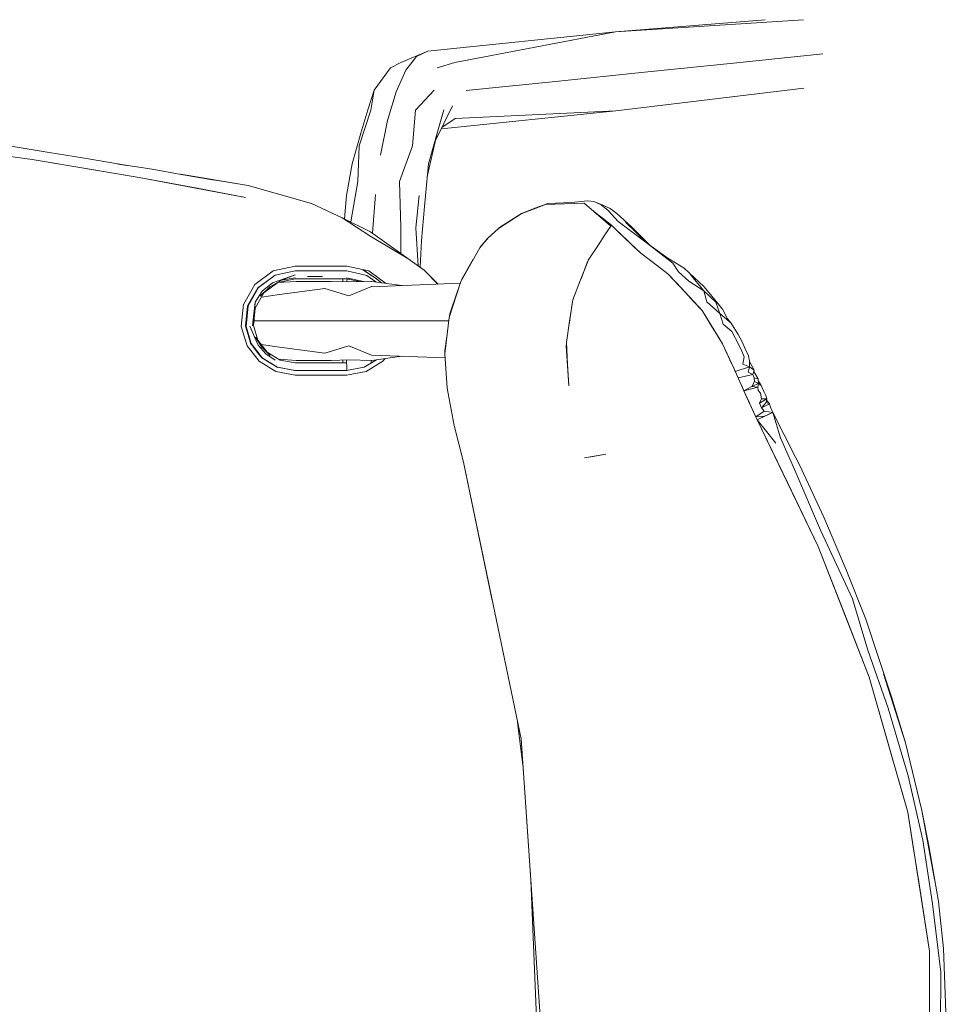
# Model space of a CAD drawing. Header units: millimetres. Extents: x 321 to 585, y -277 to 9.
# Tile 1052 of 1056: x 360.665 to 361.151, y -4.092 to -3.576. Entities that reach past the tile are written whole.
import ezdxf

# ---------------------------------------------------------------- set-up
doc = ezdxf.new("R2010")
doc.units = ezdxf.units.MM
doc.header["$MEASUREMENT"] = 0
doc.layers.add('IFC-Elemento de mobília-Contorno', color=152, linetype='Continuous', lineweight=5)

msp = doc.modelspace()

# ---------------------------------------------------------------- linework, layer by layer
at = {"layer": 'IFC-Elemento de mobília-Contorno', "color": 7, "lineweight": 5}
for p, q in [((360.97721, -3.58214), (361.07571, -3.57581)), ((360.97721, -3.58214), (361.05569, -3.57581)), ((360.97721, -3.58214), (361.07571, -3.57581)), ((360.97721, -3.58214), (361.05569, -3.57581)), ((360.87881, -3.59227), (360.97721, -3.58214)), ((360.87881, -3.59227), (360.97721, -3.58214)), ((360.89301, -3.59832), (360.97721, -3.58214)), ((360.89301, -3.59832), (360.97721, -3.58214)), ((360.86468, -3.59832), (360.87881, -3.59227)), ((360.86468, -3.59832), (360.87881, -3.59227)), ((360.86737, -3.60234), (360.87297, -3.59511)), ((360.86737, -3.60234), (360.87297, -3.59511)), ((360.87297, -3.59511), (360.87881, -3.59227)), ((360.87297, -3.59511), (360.87881, -3.59227)), ((361.03913, -3.59855), (361.08584, -3.59374)), ((361.03913, -3.59855), (361.08584, -3.59374)), ((360.85078, -3.61269), (360.85932, -3.60099)), ((360.85078, -3.61269), (360.85932, -3.60099)), ((360.85932, -3.60099), (360.86468, -3.59832)), ((360.85932, -3.60099), (360.86468, -3.59832)), ((360.88369, -3.60099), (360.89301, -3.59832)), ((360.88369, -3.60099), (360.89301, -3.59832)), ((360.99241, -3.60335), (361.03913, -3.59855)), ((360.99241, -3.60335), (361.03913, -3.59855)), ((360.86223, -3.61366), (360.86737, -3.60234)), ((360.86223, -3.61366), (360.86737, -3.60234)), ((360.94569, -3.60816), (360.99241, -3.60335)), ((360.94569, -3.60816), (360.99241, -3.60335)), ((360.89897, -3.61296), (360.94569, -3.60816)), ((360.89897, -3.61296), (360.94569, -3.60816)), ((360.84734, -3.62308), (360.85078, -3.61269)), ((360.84734, -3.62308), (360.85078, -3.61269)), ((360.84899, -3.62321), (360.85078, -3.61269)), ((360.84899, -3.62321), (360.85078, -3.61269)), ((360.85774, -3.62869), (360.86223, -3.61366)), ((360.85774, -3.62869), (360.86223, -3.61366)), ((360.87239, -3.62321), (360.88221, -3.61269)), ((360.87239, -3.62321), (360.88221, -3.61269)), ((360.97748, -3.62353), (361.07595, -3.61166)), ((360.97748, -3.62353), (361.07595, -3.61166)), ((360.88273, -3.63953), (360.89183, -3.62087)), ((360.88273, -3.63954), (360.89183, -3.62087)), ((360.84278, -3.64192), (360.84899, -3.62321)), ((360.84278, -3.64192), (360.84899, -3.62321)), ((360.84363, -3.63529), (360.84734, -3.62308)), ((360.84363, -3.63529), (360.84734, -3.62308)), ((360.8708, -3.64192), (360.87239, -3.62321)), ((360.8708, -3.64192), (360.87239, -3.62321)), ((360.88369, -3.63529), (360.88715, -3.62308)), ((360.88369, -3.63529), (360.88715, -3.62308)), ((360.88594, -3.63295), (360.97748, -3.62353)), ((360.88594, -3.63295), (360.97748, -3.62353)), ((360.8932, -3.62759), (360.97748, -3.62353)), ((360.8932, -3.62759), (360.97748, -3.62353)), ((360.85405, -3.64685), (360.85774, -3.62869)), ((360.85405, -3.64685), (360.85774, -3.62869)), ((360.88621, -3.63239), (360.8932, -3.62759)), ((360.88621, -3.63239), (360.8932, -3.62759)), ((360.8392, -3.65139), (360.84363, -3.63529)), ((360.8392, -3.65139), (360.84363, -3.63529)), ((360.87856, -3.65799), (360.88369, -3.63529)), ((360.87856, -3.65799), (360.88369, -3.63529)), ((360.87914, -3.65139), (360.88369, -3.63529)), ((360.87914, -3.65139), (360.88369, -3.63529)), ((360.65827, -3.64178), (360.67406, -3.64439)), ((360.65827, -3.64178), (360.67406, -3.64439)), ((360.84207, -3.66052), (360.84278, -3.64192)), ((360.84207, -3.66052), (360.84278, -3.64192)), ((360.86404, -3.66052), (360.8708, -3.64192)), ((360.86404, -3.66052), (360.8708, -3.64192)), ((360.64338, -3.64512), (360.67148, -3.64915)), ((360.64338, -3.64512), (360.67148, -3.64915)), ((360.67406, -3.64439), (360.68042, -3.64538)), ((360.67406, -3.64439), (360.68042, -3.64538)), ((360.68042, -3.64538), (360.69774, -3.64815)), ((360.68042, -3.64538), (360.69774, -3.64815)), ((360.67148, -3.64915), (360.69949, -3.6538)), ((360.67148, -3.64915), (360.7275, -3.65844)), ((360.67148, -3.64915), (360.69949, -3.6538)), ((360.67148, -3.64915), (360.7275, -3.65844)), ((360.69774, -3.64815), (360.71924, -3.6519)), ((360.69774, -3.64815), (360.71924, -3.6519)), ((360.71635, -3.65139), (360.72125, -3.6522)), ((360.71635, -3.65139), (360.72125, -3.65221)), ((360.71657, -3.65143), (360.72103, -3.65217)), ((360.71657, -3.65144), (360.72103, -3.65217)), ((360.71924, -3.6519), (360.73426, -3.65419)), ((360.71924, -3.6519), (360.73426, -3.65419)), ((360.83617, -3.66795), (360.8392, -3.65139)), ((360.83617, -3.66795), (360.8392, -3.65139)), ((360.87716, -3.67364), (360.87914, -3.65139)), ((360.87716, -3.67364), (360.87914, -3.65139)), ((360.69949, -3.6538), (360.7275, -3.65844)), ((360.69949, -3.6538), (360.7275, -3.65844)), ((360.73426, -3.65419), (360.74957, -3.6569)), ((360.73426, -3.65419), (360.74957, -3.6569)), ((360.74916, -3.65683), (360.78461, -3.6627)), ((360.74916, -3.65683), (360.78461, -3.6627)), ((360.74924, -3.65684), (360.75901, -3.65846)), ((360.74924, -3.65684), (360.75901, -3.65846)), ((360.74957, -3.6569), (360.767, -3.65991)), ((360.74957, -3.6569), (360.767, -3.65991)), ((360.7275, -3.65844), (360.78331, -3.66892)), ((360.7275, -3.65844), (360.74268, -3.66129)), ((360.7275, -3.65844), (360.78331, -3.66892)), ((360.7275, -3.65844), (360.74268, -3.66129)), ((360.74268, -3.66129), (360.75786, -3.66414)), ((360.74268, -3.66129), (360.75786, -3.66414)), ((360.75901, -3.65846), (360.78461, -3.6627)), ((360.75901, -3.65846), (360.78461, -3.6627)), ((360.78461, -3.6627), (360.81779, -3.67206)), ((360.78461, -3.6627), (360.81779, -3.67206)), ((360.78461, -3.6627), (360.81783, -3.67208)), ((360.83841, -3.68181), (360.84207, -3.66052)), ((360.83841, -3.68181), (360.84207, -3.66052)), ((360.86404, -3.66052), (360.86468, -3.68462)), ((360.86404, -3.66052), (360.86468, -3.68462)), ((360.75786, -3.66414), (360.78331, -3.66892)), ((360.75786, -3.66414), (360.78331, -3.66892)), ((360.83517, -3.6802), (360.83617, -3.66795)), ((360.83517, -3.6802), (360.83617, -3.66795)), ((360.8498, -3.68765), (360.85132, -3.66746)), ((360.8498, -3.68765), (360.85132, -3.66746)), ((360.87253, -3.68489), (360.87428, -3.66795)), ((360.87253, -3.68489), (360.87428, -3.66795)), ((360.81779, -3.67206), (360.83396, -3.6796)), ((360.81779, -3.67206), (360.83396, -3.6796)), ((360.92784, -3.67756), (360.94058, -3.67263)), ((360.92784, -3.67756), (360.94058, -3.67263)), ((360.93417, -3.67501), (360.94053, -3.67261)), ((360.93417, -3.67501), (360.94043, -3.67261)), ((360.93417, -3.67501), (360.94053, -3.67261)), ((360.93417, -3.67501), (360.94043, -3.67261)), ((360.93501, -3.6745), (360.94043, -3.67261)), ((360.93501, -3.6745), (360.9404, -3.67262)), ((360.94035, -3.67264), (360.96085, -3.67194)), ((360.94035, -3.67264), (360.96085, -3.67194)), ((360.94043, -3.67261), (360.94161, -3.6722)), ((360.94043, -3.67261), (360.94161, -3.6722)), ((360.94043, -3.67261), (360.94545, -3.67244)), ((360.94043, -3.67261), (360.94053, -3.67261)), ((360.94053, -3.67261), (360.94545, -3.67244)), ((360.94161, -3.6722), (360.9542, -3.67166)), ((360.94161, -3.6722), (360.9542, -3.67166)), ((360.94545, -3.67244), (360.95047, -3.67228)), ((360.94545, -3.67244), (360.95047, -3.67228)), ((360.95047, -3.67228), (360.95549, -3.67211)), ((360.95047, -3.67228), (360.95549, -3.67211)), ((360.95169, -3.67225), (360.95175, -3.67224)), ((360.95169, -3.67225), (360.95175, -3.67224)), ((360.9542, -3.67166), (360.96253, -3.67079)), ((360.9542, -3.67166), (360.96253, -3.67079)), ((360.95549, -3.67211), (360.96051, -3.67195)), ((360.95549, -3.67211), (360.96051, -3.67195)), ((360.96085, -3.67194), (360.97478, -3.68398)), ((360.96085, -3.67194), (360.97478, -3.68398)), ((360.96253, -3.67079), (360.96589, -3.67113)), ((360.96253, -3.67079), (360.96589, -3.67113)), ((360.96589, -3.67113), (360.96974, -3.67281)), ((360.96589, -3.67113), (360.97062, -3.67295)), ((360.96589, -3.67113), (360.96974, -3.67281)), ((360.96589, -3.67113), (360.97062, -3.67295)), ((360.96974, -3.67281), (360.97346, -3.67571)), ((360.96974, -3.67281), (360.97346, -3.67571)), ((360.97062, -3.67295), (360.97434, -3.67483)), ((360.97062, -3.67295), (360.97434, -3.67483)), ((360.8756, -3.69145), (360.87716, -3.67364)), ((360.8756, -3.69145), (360.87716, -3.67364)), ((360.91583, -3.68521), (360.92784, -3.67756)), ((360.9161, -3.68503), (360.92784, -3.67756)), ((360.92218, -3.68103), (360.92791, -3.67742)), ((360.92218, -3.68103), (360.92791, -3.67742)), ((360.92791, -3.67742), (360.93501, -3.6745)), ((360.92791, -3.67742), (360.93501, -3.6745)), ((360.92791, -3.67742), (360.93417, -3.67501)), ((360.92791, -3.67742), (360.93417, -3.67501)), ((360.93134, -3.6762), (360.93266, -3.6756)), ((360.93134, -3.6762), (360.93266, -3.6756)), ((360.96472, -3.67529), (360.96729, -3.67732)), ((360.96472, -3.67529), (360.96729, -3.67732)), ((360.96729, -3.67732), (360.97119, -3.68041)), ((360.96729, -3.67732), (360.97119, -3.68041)), ((360.97346, -3.67571), (360.9786, -3.6816)), ((360.97346, -3.67571), (360.9786, -3.6816)), ((360.97434, -3.67483), (360.97794, -3.67729)), ((360.97434, -3.67483), (360.97794, -3.67729)), ((360.97794, -3.67729), (360.98545, -3.68425)), ((360.97794, -3.67729), (360.98545, -3.68425)), ((360.83396, -3.6796), (360.84893, -3.68943)), ((360.83396, -3.6796), (360.84887, -3.68698)), ((360.83396, -3.6796), (360.84893, -3.68943)), ((360.83396, -3.6796), (360.84887, -3.68698)), ((360.91646, -3.68463), (360.92218, -3.68103)), ((360.91646, -3.68463), (360.92218, -3.68103)), ((360.97119, -3.68041), (360.9751, -3.68351)), ((360.97119, -3.68041), (360.9751, -3.68351)), ((360.97124, -3.68091), (360.97203, -3.68108)), ((360.97124, -3.68092), (360.97203, -3.68108)), ((360.97124, -3.68092), (360.97203, -3.68108)), ((360.97124, -3.68092), (360.97203, -3.68108)), ((360.97169, -3.68863), (360.9751, -3.68351)), ((360.97169, -3.68863), (360.9751, -3.68351)), ((360.9751, -3.68351), (360.98227, -3.69039)), ((360.9751, -3.68351), (360.97706, -3.68538)), ((360.9751, -3.68351), (360.97706, -3.68538)), ((360.9751, -3.68351), (360.98227, -3.69039)), ((360.9786, -3.6816), (360.99407, -3.69317)), ((360.9786, -3.6816), (360.99407, -3.69317)), ((360.98247, -3.68189), (360.99407, -3.69317)), ((360.98247, -3.68189), (360.99407, -3.69317)), ((360.84887, -3.68698), (360.87693, -3.70702)), ((360.84887, -3.68698), (360.87693, -3.70702)), ((360.86468, -3.68462), (360.86472, -3.6983)), ((360.86468, -3.68462), (360.86472, -3.6983)), ((360.87253, -3.68489), (360.87381, -3.7048)), ((360.87253, -3.68489), (360.87381, -3.7048)), ((360.9102, -3.69051), (360.9161, -3.68503)), ((360.9102, -3.69051), (360.9161, -3.68503)), ((360.91072, -3.68986), (360.91359, -3.68725)), ((360.91072, -3.68986), (360.91359, -3.68725)), ((360.91359, -3.68725), (360.91646, -3.68463)), ((360.91359, -3.68725), (360.91646, -3.68463)), ((360.96827, -3.69375), (360.9717, -3.68862)), ((360.96827, -3.69375), (360.97169, -3.68863)), ((360.9717, -3.68862), (360.97474, -3.68394)), ((360.9717, -3.68862), (360.97474, -3.68394)), ((360.97274, -3.687), (360.97276, -3.68701)), ((360.97274, -3.687), (360.97276, -3.68701)), ((360.97446, -3.68436), (360.97451, -3.68439)), ((360.97446, -3.68436), (360.97451, -3.68439)), ((360.97706, -3.68538), (360.97902, -3.68727)), ((360.97706, -3.68538), (360.97902, -3.68727)), ((360.97902, -3.68727), (360.98294, -3.69104)), ((360.97902, -3.68727), (360.98294, -3.69104)), ((360.98545, -3.68425), (360.99518, -3.69397)), ((360.98545, -3.68425), (360.99518, -3.69397)), ((360.84893, -3.68943), (360.86799, -3.70085)), ((360.84893, -3.68943), (360.86799, -3.70085)), ((360.87477, -3.70548), (360.8756, -3.69145)), ((360.87477, -3.70548), (360.8756, -3.69145)), ((360.90607, -3.69532), (360.9102, -3.69051)), ((360.90648, -3.69485), (360.9102, -3.69051)), ((360.9067, -3.69445), (360.90871, -3.69215)), ((360.9067, -3.69445), (360.90871, -3.69215)), ((360.90871, -3.69215), (360.91072, -3.68986)), ((360.90871, -3.69215), (360.91072, -3.68986)), ((360.96295, -3.70175), (360.96827, -3.69375)), ((360.96295, -3.70175), (360.96827, -3.69375)), ((360.98227, -3.69039), (360.99042, -3.69822)), ((360.98227, -3.69039), (360.99042, -3.69822)), ((360.98294, -3.69104), (360.98668, -3.69463)), ((360.98294, -3.69104), (360.98668, -3.69463)), ((360.99407, -3.69317), (361.00732, -3.70344)), ((360.99407, -3.69317), (361.00419, -3.70048)), ((360.99407, -3.69317), (361.00732, -3.70344)), ((360.99407, -3.69317), (361.00419, -3.70048)), ((360.89607, -3.71301), (360.90607, -3.69532)), ((360.89607, -3.71301), (360.90607, -3.69532)), ((360.90607, -3.69532), (360.90648, -3.69485)), ((360.90642, -3.69491), (360.9067, -3.69445)), ((360.90642, -3.69491), (360.9067, -3.69445)), ((360.90648, -3.69485), (360.9067, -3.69445)), ((360.90648, -3.69485), (360.9067, -3.69445)), ((360.90648, -3.69485), (360.9067, -3.69445)), ((360.90648, -3.69485), (360.9067, -3.69445)), ((360.98668, -3.69463), (360.99042, -3.69822)), ((360.98668, -3.69463), (360.99042, -3.69822)), ((360.99042, -3.69822), (360.99927, -3.70486)), ((360.99042, -3.69822), (360.99927, -3.70486)), ((360.89681, -3.71136), (360.90125, -3.70377)), ((360.89681, -3.71136), (360.90125, -3.70377)), ((360.90125, -3.70377), (360.90268, -3.70132)), ((360.90125, -3.70377), (360.90268, -3.70132)), ((360.95894, -3.71216), (360.96299, -3.70162)), ((360.95894, -3.71216), (360.96299, -3.70163)), ((360.95916, -3.71162), (360.9623, -3.70305)), ((360.95916, -3.71162), (360.9623, -3.70305)), ((360.9623, -3.70305), (360.96267, -3.70248)), ((360.9623, -3.70305), (360.96267, -3.70248)), ((361.00419, -3.70048), (361.0132, -3.70608)), ((361.00419, -3.70048), (361.0132, -3.70608)), ((361.00732, -3.70344), (361.01029, -3.70791)), ((361.00732, -3.70344), (361.01029, -3.70791)), ((360.78817, -3.71449), (360.79773, -3.70746)), ((360.78817, -3.71449), (360.79773, -3.70746)), ((360.79773, -3.70746), (360.80935, -3.70496)), ((360.79773, -3.70746), (360.80935, -3.70496)), ((360.79874, -3.70975), (360.80934, -3.70746)), ((360.79874, -3.70975), (360.80934, -3.70746)), ((360.80934, -3.70746), (360.81608, -3.70746)), ((360.80934, -3.70746), (360.81608, -3.70746)), ((360.80935, -3.70496), (360.81609, -3.70497)), ((360.80935, -3.70496), (360.81609, -3.70497)), ((360.81608, -3.70746), (360.82283, -3.70747)), ((360.81608, -3.70746), (360.82283, -3.70747)), ((360.81609, -3.70497), (360.82283, -3.70497)), ((360.81609, -3.70497), (360.82283, -3.70497)), ((360.82283, -3.70497), (360.82958, -3.70498)), ((360.82283, -3.70497), (360.82958, -3.70498)), ((360.82283, -3.70747), (360.82957, -3.70747)), ((360.82283, -3.70747), (360.82957, -3.70747)), ((360.82957, -3.70747), (360.83631, -3.70748)), ((360.82957, -3.70747), (360.83631, -3.70748)), ((360.82958, -3.70498), (360.83632, -3.70498)), ((360.82958, -3.70498), (360.83632, -3.70498)), ((360.83631, -3.70748), (360.84692, -3.70978)), ((360.83631, -3.70748), (360.84692, -3.70978)), ((360.83632, -3.70498), (360.84792, -3.70748)), ((360.83632, -3.70498), (360.84792, -3.70748)), ((360.84483, -3.70682), (360.84585, -3.70749)), ((360.84483, -3.70682), (360.84585, -3.70749)), ((360.84484, -3.70682), (360.85118, -3.71103)), ((360.84484, -3.70682), (360.85118, -3.71103)), ((360.84585, -3.70749), (360.84851, -3.70926)), ((360.84585, -3.70749), (360.84851, -3.70926)), ((360.84792, -3.70748), (360.8567, -3.71393)), ((360.84792, -3.70748), (360.8567, -3.71393)), ((360.84851, -3.70926), (360.85118, -3.71103)), ((360.84851, -3.70926), (360.85118, -3.71103)), ((360.87693, -3.70702), (360.88418, -3.71438)), ((360.87693, -3.70702), (360.88418, -3.71439)), ((360.87693, -3.70702), (360.88417, -3.71439)), ((360.96135, -3.70563), (360.96145, -3.70563)), ((360.96135, -3.70563), (360.96145, -3.70563)), ((360.99927, -3.70486), (361.00474, -3.70895)), ((360.99927, -3.70486), (361.00474, -3.70895)), ((361.00474, -3.70895), (361.01366, -3.71862)), ((361.00474, -3.70895), (361.0093, -3.71389)), ((361.00474, -3.70895), (361.01366, -3.71862)), ((361.00474, -3.70895), (361.0093, -3.71389)), ((361.01029, -3.70791), (361.01574, -3.7128)), ((361.01029, -3.70791), (361.01574, -3.7128)), ((361.0132, -3.70608), (361.0237, -3.71571)), ((361.0132, -3.70608), (361.0237, -3.71571)), ((361.01632, -3.70911), (361.02348, -3.71792)), ((361.01632, -3.70911), (361.02348, -3.71792)), ((360.78216, -3.72502), (360.78817, -3.71449)), ((360.78216, -3.72502), (360.78817, -3.71449)), ((360.78976, -3.71637), (360.79874, -3.70975)), ((360.79, -3.71619), (360.79874, -3.70975)), ((360.79203, -3.71807), (360.79739, -3.71369)), ((360.79203, -3.71807), (360.79739, -3.71369)), ((360.79287, -3.71895), (360.80028, -3.71354)), ((360.79287, -3.71895), (360.80028, -3.71354)), ((360.796, -3.71574), (360.80219, -3.71237)), ((360.796, -3.71574), (360.80219, -3.71237)), ((360.79739, -3.71369), (360.80933, -3.70952)), ((360.79739, -3.71369), (360.80933, -3.70952)), ((360.80023, -3.71358), (360.80984, -3.71292)), ((360.80023, -3.71358), (360.80984, -3.71292)), ((360.80028, -3.71354), (360.80925, -3.71162)), ((360.80028, -3.71354), (360.80925, -3.71162)), ((360.80219, -3.71237), (360.80933, -3.70952)), ((360.80219, -3.71237), (360.80933, -3.70952)), ((360.80219, -3.71237), (360.8093, -3.71106)), ((360.80219, -3.71237), (360.8093, -3.71106)), ((360.80925, -3.71162), (360.816, -3.71162)), ((360.80925, -3.71162), (360.816, -3.71162)), ((360.80984, -3.71292), (360.82811, -3.71293)), ((360.80984, -3.71292), (360.82811, -3.71293)), ((360.81583, -3.71033), (360.82356, -3.71039)), ((360.81583, -3.71033), (360.82356, -3.71039)), ((360.816, -3.71162), (360.82275, -3.71162)), ((360.816, -3.71162), (360.82275, -3.71162)), ((360.82275, -3.71162), (360.8295, -3.71162)), ((360.82275, -3.71162), (360.8295, -3.71162)), ((360.82811, -3.71293), (360.83743, -3.71322)), ((360.82811, -3.71293), (360.83743, -3.71322)), ((360.8295, -3.71162), (360.83625, -3.71162)), ((360.8295, -3.71162), (360.83625, -3.71162)), ((360.83427, -3.71162), (360.83428, -3.71292)), ((360.83427, -3.71162), (360.83428, -3.71292)), ((360.83428, -3.71312), (360.83428, -3.71292)), ((360.83428, -3.71312), (360.83428, -3.71292)), ((360.83428, -3.71312), (360.83428, -3.71292)), ((360.83625, -3.71162), (360.84304, -3.71308)), ((360.83625, -3.71162), (360.84304, -3.71308)), ((360.83628, -3.71106), (360.84508, -3.71303)), ((360.83628, -3.71106), (360.84508, -3.71303)), ((360.83644, -3.71292), (360.83651, -3.71168)), ((360.83644, -3.71292), (360.83651, -3.71168)), ((360.83644, -3.71319), (360.83644, -3.71292)), ((360.83644, -3.71319), (360.83644, -3.71292)), ((360.83743, -3.71322), (360.84941, -3.71292)), ((360.83743, -3.71322), (360.84941, -3.71292)), ((360.84488, -3.71299), (360.84495, -3.71303)), ((360.84488, -3.71299), (360.84505, -3.71303)), ((360.84488, -3.71299), (360.84495, -3.71303)), ((360.84488, -3.71299), (360.84505, -3.71303)), ((360.84692, -3.70978), (360.85158, -3.71322)), ((360.84692, -3.70978), (360.85158, -3.71322)), ((360.84907, -3.71571), (360.89576, -3.71395)), ((360.84907, -3.71571), (360.89576, -3.71395)), ((360.84941, -3.71292), (360.86516, -3.7151)), ((360.84941, -3.71292), (360.86516, -3.7151)), ((360.85118, -3.71103), (360.85459, -3.71364)), ((360.85118, -3.71103), (360.85372, -3.71297)), ((360.85118, -3.71103), (360.85459, -3.71364)), ((360.85118, -3.71103), (360.85372, -3.71297)), ((360.85372, -3.71297), (360.85459, -3.71364)), ((360.85372, -3.71297), (360.85459, -3.71364)), ((360.88995, -3.73193), (360.89607, -3.71301)), ((360.88995, -3.73193), (360.89607, -3.71301)), ((360.89648, -3.71227), (360.89681, -3.71136)), ((360.89648, -3.71227), (360.89681, -3.71136)), ((360.89652, -3.71222), (360.89681, -3.71136)), ((360.89652, -3.71222), (360.89681, -3.71136)), ((360.95493, -3.72257), (360.95894, -3.71216)), ((360.95493, -3.72257), (360.95894, -3.71216)), ((361.0092, -3.71378), (361.01366, -3.71862)), ((361.0092, -3.71378), (361.01366, -3.71862)), ((361.01574, -3.7128), (361.02348, -3.71792)), ((361.01574, -3.7128), (361.02348, -3.71792)), ((361.01845, -3.71089), (361.0237, -3.71571)), ((361.01845, -3.71089), (361.0237, -3.71571)), ((360.78437, -3.72568), (360.78977, -3.71637)), ((360.78437, -3.72568), (360.78977, -3.71637)), ((360.78461, -3.72571), (360.79, -3.71619)), ((360.78461, -3.72571), (360.79, -3.71619)), ((360.78825, -3.72391), (360.79203, -3.71807)), ((360.78825, -3.72391), (360.79203, -3.71807)), ((360.7883, -3.72692), (360.79287, -3.71895)), ((360.7883, -3.72692), (360.79287, -3.71895)), ((360.79099, -3.72074), (360.796, -3.71574)), ((360.79099, -3.72075), (360.796, -3.71574)), ((360.80106, -3.71986), (360.82476, -3.71668)), ((360.80106, -3.71986), (360.82476, -3.71668)), ((360.82476, -3.71668), (360.83742, -3.72051)), ((360.82476, -3.71668), (360.83742, -3.72051)), ((360.83742, -3.72051), (360.84925, -3.7157)), ((360.83742, -3.72051), (360.84925, -3.7157)), ((360.84907, -3.7157), (360.84925, -3.7157)), ((360.84907, -3.7157), (360.84925, -3.7157)), ((360.89041, -3.72989), (360.89439, -3.71811)), ((360.89041, -3.72989), (360.89439, -3.71811)), ((360.89439, -3.71811), (360.89464, -3.71741)), ((360.89439, -3.71811), (360.89464, -3.71741)), ((361.01366, -3.71862), (361.02258, -3.72827)), ((361.01366, -3.71862), (361.01812, -3.72345)), ((361.01366, -3.71862), (361.02258, -3.72827)), ((361.01366, -3.71862), (361.01812, -3.72345)), ((361.02348, -3.71792), (361.0298, -3.72379)), ((361.02348, -3.71792), (361.02507, -3.72364)), ((361.02348, -3.71792), (361.0298, -3.72379)), ((361.02348, -3.71792), (361.02507, -3.72364)), ((361.0237, -3.71571), (361.03327, -3.72752)), ((361.0237, -3.71571), (361.03327, -3.72752)), ((360.78102, -3.73662), (360.78228, -3.72481)), ((360.78102, -3.73662), (360.78228, -3.72481)), ((360.78659, -3.72186), (360.78681, -3.72182)), ((360.78659, -3.72186), (360.78681, -3.72183)), ((360.78687, -3.73617), (360.78825, -3.72391)), ((360.78687, -3.73617), (360.78825, -3.72391)), ((360.78809, -3.72654), (360.78825, -3.72391)), ((360.78809, -3.72654), (360.78825, -3.72391)), ((360.7916, -3.72116), (360.80106, -3.71986)), ((360.7916, -3.72116), (360.80106, -3.71986)), ((360.89041, -3.72989), (360.89351, -3.72091)), ((360.89041, -3.72989), (360.89351, -3.72091)), ((360.95291, -3.73551), (360.95442, -3.72456)), ((360.95291, -3.73552), (360.95442, -3.72456)), ((360.95319, -3.73373), (360.95493, -3.72257)), ((360.95319, -3.73373), (360.95493, -3.72257)), ((360.95442, -3.72456), (360.95476, -3.72364)), ((360.95442, -3.72456), (360.95476, -3.72364)), ((361.01812, -3.72345), (361.02258, -3.72827)), ((361.01812, -3.72345), (361.02258, -3.72827)), ((361.02507, -3.72364), (361.03191, -3.7297)), ((361.02507, -3.72364), (361.03191, -3.7297)), ((361.02848, -3.72161), (361.03327, -3.72752)), ((361.02848, -3.72161), (361.03327, -3.72752)), ((361.0298, -3.72379), (361.03191, -3.7297)), ((361.0298, -3.72379), (361.03191, -3.7297)), ((360.78329, -3.73636), (360.78437, -3.72568)), ((360.78329, -3.73636), (360.78437, -3.72568)), ((360.78353, -3.73662), (360.78461, -3.72571)), ((360.78353, -3.73662), (360.78461, -3.72571)), ((360.78738, -3.73605), (360.7883, -3.72692)), ((360.78738, -3.73605), (360.7883, -3.72692)), ((360.89027, -3.73095), (360.89041, -3.72989)), ((360.89027, -3.73095), (360.89041, -3.72989)), ((361.02258, -3.72827), (361.03331, -3.74572)), ((361.02258, -3.72827), (361.02526, -3.73264)), ((361.02258, -3.72827), (361.03331, -3.74572)), ((361.02258, -3.72827), (361.02526, -3.73264)), ((361.03191, -3.7297), (361.03778, -3.73481)), ((361.03191, -3.7297), (361.03365, -3.73535)), ((361.03191, -3.7297), (361.03365, -3.73535)), ((361.03191, -3.7297), (361.03778, -3.73481)), ((361.03327, -3.72752), (361.03597, -3.73248)), ((361.03327, -3.72752), (361.03598, -3.73249)), ((361.03327, -3.72752), (361.03597, -3.73248)), ((361.03327, -3.72752), (361.03598, -3.7325)), ((360.78356, -3.73363), (360.78383, -3.73363)), ((360.78356, -3.73363), (360.78383, -3.73363)), ((360.78763, -3.73363), (360.80928, -3.73363)), ((360.78763, -3.73363), (360.80928, -3.73363)), ((360.80928, -3.73363), (360.82844, -3.73363)), ((360.80928, -3.73363), (360.82844, -3.73363)), ((360.82844, -3.73363), (360.83913, -3.73363)), ((360.82844, -3.73363), (360.83913, -3.73363)), ((360.83913, -3.73363), (360.8727, -3.73363)), ((360.83913, -3.73363), (360.8727, -3.73363)), ((360.8727, -3.73363), (360.88975, -3.73363)), ((360.8727, -3.73363), (360.88975, -3.73363)), ((360.88771, -3.75089), (360.88995, -3.73193)), ((360.88771, -3.75089), (360.88995, -3.73193)), ((360.95145, -3.7449), (360.95319, -3.73373)), ((360.95145, -3.7449), (360.95319, -3.73373)), ((360.95308, -3.73427), (360.9531, -3.73428)), ((360.95308, -3.73427), (360.9531, -3.73428)), ((361.02526, -3.73264), (361.02795, -3.73699)), ((361.02526, -3.73264), (361.02795, -3.73699)), ((361.03597, -3.73248), (361.03778, -3.73481)), ((361.03597, -3.73248), (361.03778, -3.73481)), ((361.03778, -3.73481), (361.04152, -3.74083)), ((361.03778, -3.73481), (361.04152, -3.74083)), ((360.78102, -3.73662), (360.78406, -3.74662)), ((360.78102, -3.73662), (360.78406, -3.74662)), ((360.78329, -3.73636), (360.78465, -3.74094)), ((360.78329, -3.73636), (360.78465, -3.74094)), ((360.78353, -3.73662), (360.78626, -3.74554)), ((360.78353, -3.73662), (360.78626, -3.74554)), ((360.78547, -3.73639), (360.78994, -3.74636)), ((360.78547, -3.73639), (360.78994, -3.74636)), ((360.78738, -3.73605), (360.78969, -3.74369)), ((360.78738, -3.73605), (360.78969, -3.74369)), ((361.02795, -3.73699), (361.03063, -3.74136)), ((361.02795, -3.73699), (361.03063, -3.74136)), ((361.03365, -3.73535), (361.03812, -3.73921)), ((361.03365, -3.73535), (361.03812, -3.73921)), ((361.03812, -3.73921), (361.04188, -3.74622)), ((361.03812, -3.73921), (361.04188, -3.74622)), ((360.78465, -3.74094), (360.7861, -3.74579)), ((360.78465, -3.74094), (360.7861, -3.74579)), ((360.78596, -3.74531), (360.7862, -3.74534)), ((360.78596, -3.74531), (360.7862, -3.74534)), ((360.78602, -3.74551), (360.78891, -3.74926)), ((360.78602, -3.74551), (360.78891, -3.74926)), ((360.7861, -3.74533), (360.79203, -3.75298)), ((360.78626, -3.74554), (360.79214, -3.75313)), ((360.78858, -3.74219), (360.79179, -3.74739)), ((360.78858, -3.74219), (360.79179, -3.74739)), ((360.78969, -3.74369), (360.79458, -3.75001)), ((360.78969, -3.74369), (360.79458, -3.75001)), ((360.88776, -3.74931), (360.88879, -3.74175)), ((360.88776, -3.74931), (360.88879, -3.74175)), ((360.95145, -3.7449), (360.95207, -3.75624)), ((360.95145, -3.7449), (360.95207, -3.75624)), ((361.03063, -3.74136), (361.03331, -3.74572)), ((361.03063, -3.74136), (361.03331, -3.74572)), ((361.04152, -3.74083), (361.04361, -3.74469)), ((361.04152, -3.74083), (361.04361, -3.74469)), ((361.04361, -3.74469), (361.04523, -3.74825)), ((361.04361, -3.74469), (361.04523, -3.74825)), ((360.78406, -3.74662), (360.7904, -3.7548)), ((360.78406, -3.74662), (360.7904, -3.7548)), ((360.78891, -3.74926), (360.7918, -3.75301)), ((360.78891, -3.74926), (360.7918, -3.75301)), ((360.78994, -3.74636), (360.79383, -3.75094)), ((360.78994, -3.74636), (360.79383, -3.75094)), ((360.79154, -3.74608), (360.80106, -3.74739)), ((360.79154, -3.74609), (360.80106, -3.74739)), ((360.79179, -3.74739), (360.79614, -3.75171)), ((360.79179, -3.74739), (360.79614, -3.75171)), ((360.79458, -3.75001), (360.8014, -3.75416)), ((360.79458, -3.75001), (360.8014, -3.75416)), ((360.80106, -3.74739), (360.82476, -3.75056)), ((360.80106, -3.74739), (360.82476, -3.75056)), ((360.82476, -3.75056), (360.83742, -3.74673)), ((360.82476, -3.75056), (360.83742, -3.74673)), ((360.83742, -3.74673), (360.84925, -3.75156)), ((360.83742, -3.74673), (360.84925, -3.75156)), ((360.88776, -3.74931), (360.88781, -3.75009)), ((360.88776, -3.74931), (360.88781, -3.75009)), ((360.95138, -3.74662), (360.9515, -3.74575)), ((360.95138, -3.74662), (360.9515, -3.74575)), ((360.95138, -3.74662), (360.95269, -3.76758)), ((360.95138, -3.74662), (360.95269, -3.76758)), ((361.03331, -3.74572), (361.03921, -3.75849)), ((361.03331, -3.74572), (361.03921, -3.75849)), ((361.03478, -3.74891), (361.03626, -3.7521)), ((361.03478, -3.74891), (361.03626, -3.7521)), ((361.04188, -3.74622), (361.04345, -3.74945)), ((361.04188, -3.74622), (361.04345, -3.74945)), ((361.04345, -3.74945), (361.04473, -3.75253)), ((361.04345, -3.74945), (361.04473, -3.75253)), ((361.04523, -3.74825), (361.04697, -3.75191)), ((361.04523, -3.74825), (361.04697, -3.75191)), ((360.7904, -3.7548), (360.79921, -3.7602)), ((360.7904, -3.7548), (360.79921, -3.7602)), ((360.7918, -3.75301), (360.79986, -3.75792)), ((360.7918, -3.75301), (360.79986, -3.75792)), ((360.79198, -3.75312), (360.79229, -3.75314)), ((360.79198, -3.75312), (360.79229, -3.75314)), ((360.79203, -3.75298), (360.80027, -3.758)), ((360.79203, -3.75298), (360.80027, -3.758)), ((360.79383, -3.75094), (360.79881, -3.75428)), ((360.79383, -3.75094), (360.79881, -3.75428)), ((360.80065, -3.7537), (360.80984, -3.75433)), ((360.80065, -3.7537), (360.80984, -3.75433)), ((360.8014, -3.75416), (360.80925, -3.75563)), ((360.8014, -3.75416), (360.80925, -3.75563)), ((360.80925, -3.75563), (360.816, -3.75563)), ((360.80925, -3.75563), (360.816, -3.75563)), ((360.80984, -3.75433), (360.82811, -3.75432)), ((360.80984, -3.75433), (360.82811, -3.75432)), ((360.816, -3.75563), (360.82275, -3.75563)), ((360.816, -3.75563), (360.82275, -3.75563)), ((360.82275, -3.75563), (360.8295, -3.75563)), ((360.82275, -3.75563), (360.8295, -3.75563)), ((360.82811, -3.75432), (360.83743, -3.75404)), ((360.82811, -3.75432), (360.83743, -3.75404)), ((360.8295, -3.75563), (360.83625, -3.75563)), ((360.8295, -3.75563), (360.83625, -3.75563)), ((360.83428, -3.75563), (360.83428, -3.75413)), ((360.83428, -3.75563), (360.83428, -3.75413)), ((360.83428, -3.75563), (360.83428, -3.75413)), ((360.83621, -3.75563), (360.83621, -3.75407)), ((360.83621, -3.75563), (360.83621, -3.75407)), ((360.83625, -3.75563), (360.83628, -3.75593)), ((360.83625, -3.75563), (360.83628, -3.75593)), ((360.83628, -3.75593), (360.83631, -3.75679)), ((360.83628, -3.75593), (360.83631, -3.75679)), ((360.83743, -3.75404), (360.84941, -3.75432)), ((360.83743, -3.75404), (360.84941, -3.75432)), ((360.84547, -3.75793), (360.85196, -3.75397)), ((360.84547, -3.75793), (360.85196, -3.75397)), ((360.84647, -3.76019), (360.85529, -3.75478)), ((360.84647, -3.76019), (360.85529, -3.75478)), ((360.84907, -3.75573), (360.84907, -3.75431)), ((360.84907, -3.75573), (360.84907, -3.75431)), ((360.84925, -3.75156), (360.88786, -3.75301)), ((360.84925, -3.75156), (360.88786, -3.75301)), ((360.84941, -3.75432), (360.86515, -3.75215)), ((360.84941, -3.75432), (360.86515, -3.75215)), ((360.85529, -3.75478), (360.85639, -3.75336)), ((360.85529, -3.75478), (360.85639, -3.75336)), ((360.88771, -3.75089), (360.88895, -3.76889)), ((360.88771, -3.75089), (360.88895, -3.76888)), ((361.03626, -3.7521), (361.03773, -3.7553)), ((361.03626, -3.7521), (361.03773, -3.7553)), ((361.03773, -3.7553), (361.03921, -3.75849)), ((361.03773, -3.7553), (361.03921, -3.75849)), ((361.04395, -3.75626), (361.04473, -3.75253)), ((361.04395, -3.75626), (361.04473, -3.75253)), ((361.04697, -3.75191), (361.04749, -3.75474)), ((361.04697, -3.75191), (361.04749, -3.75474)), ((361.04749, -3.75474), (361.04754, -3.75763)), ((361.04749, -3.75474), (361.04754, -3.75763)), ((361.04749, -3.75495), (361.04988, -3.75949)), ((361.04749, -3.75495), (361.04988, -3.75949)), ((360.79921, -3.7602), (360.80935, -3.76211)), ((360.79921, -3.7602), (360.80935, -3.76211)), ((360.79986, -3.75792), (360.80915, -3.75963)), ((360.79986, -3.75792), (360.80915, -3.75963)), ((360.80008, -3.75788), (360.80935, -3.75961)), ((360.80008, -3.75788), (360.80935, -3.75961)), ((360.80915, -3.75963), (360.81591, -3.75963)), ((360.80915, -3.75963), (360.81591, -3.75963)), ((360.80935, -3.75961), (360.81609, -3.75961)), ((360.80935, -3.75961), (360.81609, -3.75961)), ((360.81591, -3.75963), (360.82267, -3.75964)), ((360.81591, -3.75963), (360.82267, -3.75964)), ((360.81609, -3.75961), (360.82284, -3.75961)), ((360.81609, -3.75961), (360.82284, -3.75961)), ((360.82267, -3.75964), (360.82942, -3.75964)), ((360.82267, -3.75964), (360.82942, -3.75964)), ((360.82284, -3.75961), (360.82958, -3.75961)), ((360.82284, -3.75961), (360.82958, -3.75961)), ((360.82942, -3.75964), (360.83618, -3.75964)), ((360.82942, -3.75964), (360.83618, -3.75964)), ((360.82958, -3.75961), (360.83633, -3.75961)), ((360.82958, -3.75961), (360.83633, -3.75961)), ((360.83428, -3.75964), (360.83428, -3.75961)), ((360.83428, -3.75964), (360.83428, -3.75961)), ((360.83428, -3.75964), (360.83428, -3.75961)), ((360.83617, -3.76214), (360.84647, -3.76019)), ((360.83617, -3.76214), (360.84647, -3.76019)), ((360.83618, -3.75964), (360.84547, -3.75793)), ((360.83618, -3.75964), (360.84547, -3.75793)), ((360.83618, -3.75964), (360.83618, -3.75961)), ((360.83618, -3.75964), (360.83618, -3.75961)), ((360.83631, -3.75679), (360.83632, -3.75808)), ((360.83631, -3.75679), (360.83632, -3.75808)), ((360.83632, -3.75808), (360.83633, -3.75961)), ((360.83632, -3.75808), (360.83633, -3.75961)), ((360.95207, -3.75624), (360.95269, -3.76758)), ((360.95207, -3.75624), (360.95269, -3.76758)), ((361.03921, -3.75849), (361.04598, -3.77335)), ((361.03921, -3.75849), (361.03997, -3.76018)), ((361.03921, -3.75849), (361.04598, -3.77335)), ((361.03921, -3.75849), (361.03997, -3.76018)), ((361.03997, -3.76018), (361.04754, -3.75763)), ((361.03997, -3.76018), (361.04754, -3.75763)), ((361.03997, -3.76018), (361.04074, -3.76186)), ((361.03997, -3.76018), (361.04074, -3.76186)), ((361.04395, -3.75626), (361.04754, -3.75763)), ((361.04395, -3.75626), (361.04754, -3.75763)), ((361.04679, -3.76046), (361.04754, -3.75763)), ((361.04679, -3.76046), (361.04754, -3.75763)), ((361.04679, -3.76046), (361.04917, -3.76172)), ((361.04679, -3.76046), (361.04917, -3.76172)), ((361.04754, -3.75763), (361.04988, -3.75949)), ((361.04754, -3.75763), (361.04988, -3.75949)), ((361.04917, -3.76172), (361.04988, -3.75949)), ((361.04917, -3.76172), (361.04966, -3.7602)), ((361.04966, -3.7602), (361.04988, -3.75949)), ((361.04967, -3.76015), (361.05203, -3.76397)), ((361.04967, -3.76015), (361.05203, -3.76397)), ((360.80935, -3.76211), (360.81609, -3.76211)), ((360.80935, -3.76211), (360.81609, -3.76211)), ((360.81609, -3.76211), (360.82284, -3.76211)), ((360.81609, -3.76211), (360.82284, -3.76211)), ((360.82284, -3.76211), (360.82958, -3.76211)), ((360.82284, -3.76211), (360.82958, -3.76211)), ((360.82958, -3.76211), (360.83632, -3.76211)), ((360.82958, -3.76211), (360.83632, -3.76211)), ((361.04074, -3.76186), (361.04151, -3.76355)), ((361.04074, -3.76186), (361.04151, -3.76355)), ((361.04151, -3.76355), (361.04917, -3.76172)), ((361.04151, -3.76355), (361.04917, -3.76172)), ((361.04151, -3.76355), (361.04228, -3.76523)), ((361.04151, -3.76355), (361.04228, -3.76523)), ((361.04228, -3.76523), (361.04305, -3.76692)), ((361.04228, -3.76523), (361.04305, -3.76692)), ((361.04875, -3.76802), (361.05016, -3.76541)), ((361.04875, -3.76802), (361.05016, -3.76541)), ((361.04917, -3.76172), (361.04991, -3.76349)), ((361.04917, -3.76172), (361.04991, -3.76349)), ((361.04991, -3.76349), (361.05016, -3.76541)), ((361.04991, -3.76349), (361.05203, -3.76397)), ((361.04991, -3.76349), (361.05016, -3.76541)), ((361.04991, -3.76349), (361.05203, -3.76397)), ((361.05016, -3.76541), (361.05221, -3.76638)), ((361.05016, -3.76541), (361.05238, -3.76647)), ((361.05203, -3.76397), (361.05218, -3.766)), ((361.05203, -3.76397), (361.05221, -3.76638)), ((361.05213, -3.76527), (361.05362, -3.76748)), ((361.05213, -3.76527), (361.05362, -3.76748)), ((361.05218, -3.766), (361.05221, -3.76638)), ((360.88895, -3.76888), (360.89266, -3.7884)), ((360.88895, -3.76889), (360.89266, -3.7884)), ((361.04305, -3.76692), (361.04381, -3.7686)), ((361.04305, -3.76692), (361.04381, -3.7686)), ((361.04381, -3.7686), (361.04458, -3.77029)), ((361.04381, -3.7686), (361.04464, -3.77041)), ((361.04458, -3.77029), (361.04875, -3.76802)), ((361.04458, -3.77029), (361.04875, -3.76802)), ((361.04458, -3.77029), (361.05183, -3.76835)), ((361.04458, -3.77029), (361.05183, -3.76835)), ((361.04458, -3.77029), (361.04535, -3.77197)), ((361.04458, -3.77029), (361.04535, -3.77197)), ((361.04875, -3.76802), (361.05233, -3.76632)), ((361.04875, -3.76802), (361.05233, -3.76633)), ((361.04875, -3.76802), (361.05183, -3.76835)), ((361.04875, -3.76802), (361.05183, -3.76835)), ((361.05183, -3.76835), (361.05221, -3.76638)), ((361.05183, -3.76835), (361.05221, -3.76638)), ((361.05183, -3.76835), (361.05208, -3.77016)), ((361.05183, -3.76835), (361.05208, -3.77016)), ((361.05208, -3.77016), (361.05326, -3.77156)), ((361.05208, -3.77016), (361.05326, -3.77156)), ((361.05221, -3.76638), (361.05362, -3.76748)), ((361.05221, -3.76638), (361.05362, -3.76748)), ((361.05362, -3.76748), (361.05424, -3.76909)), ((361.05362, -3.76748), (361.05424, -3.76909)), ((361.05424, -3.76909), (361.05522, -3.771)), ((361.05424, -3.76909), (361.05522, -3.771)), ((361.05522, -3.771), (361.05596, -3.77275)), ((361.05522, -3.771), (361.05596, -3.77275)), ((361.04535, -3.77197), (361.04598, -3.77335)), ((361.04535, -3.77197), (361.04598, -3.77335)), ((361.04598, -3.77335), (361.05149, -3.78545)), ((361.04598, -3.77335), (361.04689, -3.77534)), ((361.04598, -3.77335), (361.05149, -3.78545)), ((361.04598, -3.77335), (361.04689, -3.77534)), ((361.04689, -3.77534), (361.04765, -3.77702)), ((361.04689, -3.77534), (361.04765, -3.77702)), ((361.05267, -3.7768), (361.05382, -3.77443)), ((361.05267, -3.7768), (361.05382, -3.77443)), ((361.05267, -3.7768), (361.05649, -3.77447)), ((361.05267, -3.7768), (361.05649, -3.77447)), ((361.05326, -3.77156), (361.05382, -3.77443)), ((361.05326, -3.77156), (361.05382, -3.77443)), ((361.05378, -3.77922), (361.05619, -3.7764)), ((361.05378, -3.77922), (361.05619, -3.7764)), ((361.05382, -3.77443), (361.05649, -3.77447)), ((361.05382, -3.77443), (361.05649, -3.77447)), ((361.05596, -3.77275), (361.05649, -3.77447)), ((361.05596, -3.77275), (361.05649, -3.77447)), ((361.05619, -3.7764), (361.05649, -3.77447)), ((361.05619, -3.7764), (361.05649, -3.77447)), ((361.05619, -3.7764), (361.05803, -3.77714)), ((361.05619, -3.7764), (361.05803, -3.77714)), ((361.05638, -3.77517), (361.05803, -3.77714)), ((361.05638, -3.77517), (361.05803, -3.77714)), ((361.04765, -3.77702), (361.04849, -3.77887)), ((361.04765, -3.77702), (361.04849, -3.77887)), ((361.04842, -3.77871), (361.04919, -3.78039)), ((361.04842, -3.77871), (361.04919, -3.78039)), ((361.04919, -3.78039), (361.04996, -3.78208)), ((361.04919, -3.78039), (361.04996, -3.78208)), ((361.05077, -3.78388), (361.05512, -3.78095)), ((361.05077, -3.78388), (361.05512, -3.78095)), ((361.05267, -3.7768), (361.05378, -3.77922)), ((361.05267, -3.7768), (361.05378, -3.77922)), ((361.05378, -3.77922), (361.05803, -3.77714)), ((361.05378, -3.77922), (361.05803, -3.77714)), ((361.05378, -3.77922), (361.05512, -3.78095)), ((361.05378, -3.77922), (361.05512, -3.78095)), ((361.05512, -3.78095), (361.05966, -3.78159)), ((361.05512, -3.78095), (361.05966, -3.78159)), ((361.05558, -3.78353), (361.05966, -3.78159)), ((361.05558, -3.78353), (361.05966, -3.78159)), ((361.05719, -3.78277), (361.05966, -3.78159)), ((361.05719, -3.78277), (361.05966, -3.78159)), ((361.05803, -3.77714), (361.05848, -3.77887)), ((361.05803, -3.77714), (361.05849, -3.77887)), ((361.05848, -3.77887), (361.05966, -3.78159)), ((361.05849, -3.77887), (361.05966, -3.78159)), ((361.05966, -3.78159), (361.06364, -3.79486)), ((361.05966, -3.78159), (361.0716, -3.80499)), ((361.05966, -3.78159), (361.06364, -3.79486)), ((361.05966, -3.78159), (361.0716, -3.80499)), ((361.04996, -3.78208), (361.05088, -3.78412)), ((361.04996, -3.78208), (361.05077, -3.78388)), ((361.05077, -3.78388), (361.05558, -3.78353)), ((361.05077, -3.78388), (361.05558, -3.78353)), ((361.05077, -3.78388), (361.05149, -3.78545)), ((361.05077, -3.78388), (361.05149, -3.78545)), ((361.05149, -3.78545), (361.05558, -3.78353)), ((361.05149, -3.78545), (361.05558, -3.78353)), ((361.05149, -3.78545), (361.05471, -3.78394)), ((361.05149, -3.78545), (361.05471, -3.78394)), ((361.05149, -3.78545), (361.06132, -3.79775)), ((361.05149, -3.78545), (361.08348, -3.85177)), ((361.05149, -3.78545), (361.06748, -3.81861)), ((361.05149, -3.78545), (361.06132, -3.79775)), ((361.05149, -3.78545), (361.08348, -3.85177)), ((361.05149, -3.78545), (361.06748, -3.81861)), ((361.05471, -3.78394), (361.05719, -3.78277)), ((361.05471, -3.78394), (361.05719, -3.78277)), ((360.89266, -3.7884), (360.89748, -3.80766)), ((360.89266, -3.7884), (360.89748, -3.80766)), ((361.06364, -3.79486), (361.07169, -3.81309)), ((361.06364, -3.79486), (361.07169, -3.81309)), ((360.96102, -3.80543), (360.97212, -3.80352)), ((360.96102, -3.80543), (360.97212, -3.80352)), ((360.96102, -3.80543), (360.96534, -3.80469)), ((360.96102, -3.80543), (360.96534, -3.80469)), ((360.96534, -3.80469), (360.97212, -3.80352)), ((360.96534, -3.80469), (360.97212, -3.80352)), ((361.0716, -3.80499), (361.07361, -3.80911)), ((361.0716, -3.80499), (361.07361, -3.80911)), ((360.89748, -3.80766), (360.9277, -3.9527)), ((360.89748, -3.80766), (360.91259, -3.88018)), ((360.89748, -3.80766), (360.9277, -3.9527)), ((360.89748, -3.80766), (360.91259, -3.88018)), ((361.07361, -3.80911), (361.08644, -3.83655)), ((361.07361, -3.80911), (361.08644, -3.83655)), ((361.07169, -3.81309), (361.08475, -3.84323)), ((361.07169, -3.81309), (361.08475, -3.84323)), ((361.06748, -3.81861), (361.08348, -3.85177)), ((361.06748, -3.81861), (361.08348, -3.85177)), ((361.08644, -3.83655), (361.09813, -3.86404)), ((361.08644, -3.83655), (361.09813, -3.86404)), ((361.08475, -3.84323), (361.10153, -3.87936)), ((361.08475, -3.84323), (361.10153, -3.87936)), ((361.08348, -3.85177), (361.11028, -3.92034)), ((361.08348, -3.85177), (361.09688, -3.88606)), ((361.08348, -3.85177), (361.11028, -3.92034)), ((361.08348, -3.85177), (361.09688, -3.88606)), ((361.09813, -3.86404), (361.10837, -3.88994)), ((361.09813, -3.86404), (361.10837, -3.88994)), ((361.10153, -3.87936), (361.10956, -3.90617)), ((361.10153, -3.87936), (361.10956, -3.90617)), ((361.09688, -3.88606), (361.11028, -3.92034)), ((361.09688, -3.88606), (361.11028, -3.92034)), ((361.10837, -3.88994), (361.12193, -3.93056)), ((361.10837, -3.88994), (361.12193, -3.93056)), ((361.10956, -3.90617), (361.1202, -3.93655)), ((361.10956, -3.90617), (361.1202, -3.93655)), ((361.11028, -3.92034), (361.13048, -3.99114)), ((361.11028, -3.92034), (361.12038, -3.95573)), ((361.11028, -3.92034), (361.13048, -3.99114)), ((361.11028, -3.92034), (361.12038, -3.95573)), ((361.1178, -3.91849), (361.12916, -3.95479)), ((361.1178, -3.91849), (361.12916, -3.95479)), ((361.12193, -3.93056), (361.12916, -3.95479)), ((361.12193, -3.93056), (361.12916, -3.95479)), ((361.1202, -3.93655), (361.13073, -3.972)), ((361.1202, -3.93655), (361.13073, -3.972)), ((360.92585, -3.94384), (360.92873, -3.96781)), ((360.92585, -3.94384), (360.92873, -3.96781)), ((360.9277, -3.9527), (360.93277, -4.02666)), ((360.9277, -3.9527), (360.93784, -4.10063)), ((360.9277, -3.9527), (360.93277, -4.02666)), ((360.9277, -3.9527), (360.93784, -4.10063)), ((361.12038, -3.95573), (361.13048, -3.99114)), ((361.12038, -3.95573), (361.13048, -3.99114)), ((361.12916, -3.95479), (361.13777, -3.99014)), ((361.12916, -3.95479), (361.13777, -3.99014)), ((361.13073, -3.972), (361.13841, -4.00571)), ((361.13073, -3.972), (361.13841, -4.00571)), ((361.13048, -3.99114), (361.14184, -4.06384)), ((361.13048, -3.99114), (361.13332, -4.00931)), ((361.13048, -3.99114), (361.14184, -4.06384)), ((361.13048, -3.99114), (361.13332, -4.00931)), ((361.13777, -3.99014), (361.1444, -4.02629)), ((361.13777, -3.99014), (361.14144, -4.00876)), ((361.13777, -3.99014), (361.1444, -4.02629)), ((361.13777, -3.99014), (361.14144, -4.00876)), ((361.13841, -4.00571), (361.14341, -4.03915)), ((361.13841, -4.00571), (361.14341, -4.03915)), ((361.13332, -4.00931), (361.13616, -4.02748)), ((361.13332, -4.00931), (361.13616, -4.02748)), ((361.14144, -4.00876), (361.14659, -4.03779)), ((361.14144, -4.00876), (361.14659, -4.03779)), ((360.93277, -4.02666), (360.93658, -4.11901)), ((360.93277, -4.02666), (360.93658, -4.11901)), ((361.13616, -4.02748), (361.14184, -4.06384)), ((361.13616, -4.02748), (361.14184, -4.06384)), ((361.14341, -4.03915), (361.14776, -4.07484)), ((361.14341, -4.03915), (361.14776, -4.07484)), ((361.14659, -4.03779), (361.14918, -4.06242)), ((361.14659, -4.03779), (361.14918, -4.06242)), ((361.14184, -4.1374), (361.14184, -4.06384)), ((361.14184, -4.1374), (361.14184, -4.06384)), ((361.14918, -4.06242), (361.15064, -4.10065)), ((361.14918, -4.06242), (361.15064, -4.10065)), ((361.14763, -4.11563), (361.14776, -4.07484)), ((361.14763, -4.11563), (361.14776, -4.07484))]:
    msp.add_line(p, q, dxfattribs=at)

doc.saveas('drawing.dxf')
